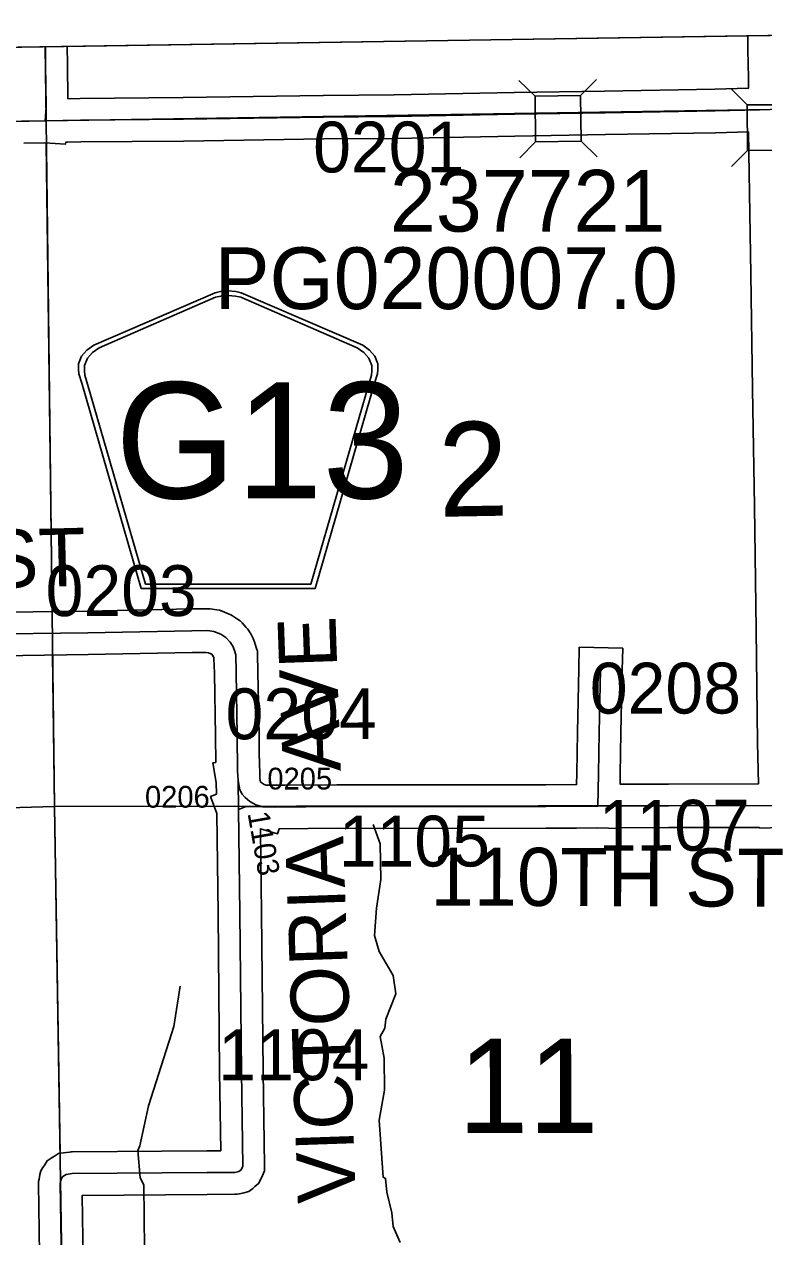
# Model space of a CAD drawing. Extents: x 23.6 to 68.7, y -63 to -29.
# Drawn here: x 54.39 to 55.409, y -35.046 to -33.376 of the extents above; entities that cross this region are included whole.
import ezdxf

# ---------------------------------------------------------------- set-up
doc = ezdxf.new("R2010")
doc.units = 0
for name, color, linetype in [('tdCoClipBndry', 7, 'Continuous'), ('tdCoCoBndry', 7, 'Continuous'), ('tdCoHydroRiver', 7, 'Continuous'), ('tdCoSecRdNmbr', 7, 'Continuous'), ('tdCoSecRdTxt', 7, 'Continuous'), ('tdCoSecRteBand', 7, 'Continuous'), ('tdCoSecRteCL', 7, 'Continuous'), ('tdCoSectLine', 7, 'Continuous'), ('tdCoSectLinePart', 7, 'Continuous'), ('tdCoSectNmbr', 7, 'Continuous'), ('tdCoShieldCoRte', 7, 'Continuous'), ('tdCoStrucSec', 7, 'Continuous'), ('tdCoStrucSecCoName', 7, 'Continuous'), ('tdCoStrucSecFHWANum', 7, 'Continuous'), ('tdCoSurfGravel', 7, 'Continuous'), ('tdCoTwpBndryShd', 7, 'Continuous')]:
    doc.layers.add(name, color=color, linetype=linetype)

msp = doc.modelspace()

# ---------------------------------------------------------------- linework, layer by layer
at = {"layer": 'tdCoClipBndry'}
msp.add_lwpolyline([(48.4512, -33.5006), (56.4135, -33.3762), (56.4393, -33.3792), (56.4635, -33.3887), (56.4958, -33.4172), (56.511, -33.4483), (56.515, -33.4739), (56.5367, -34.4332), (56.5907, -38.4342), (56.6629, -42.4448), (56.8804, -55.4557), (56.9085, -56.4312), (56.9025, -56.8392), (56.9121, -57.4607), (56.9036, -57.4944), (56.8842, -57.5232), (56.8561, -57.5435), (56.8227, -57.553), (51.8233, -57.6334)], dxfattribs=at)
at = {"layer": 'tdCoCoBndry'}
for p, q in [((54.4205, -33.5093), (55.4178, -33.4938)), ((55.4178, -33.4938), (54.4205, -33.5093)), ((53.4208, -33.5241), (54.4205, -33.5093)), ((54.4205, -33.5093), (53.4208, -33.5241))]:
    msp.add_line(p, q, dxfattribs=at)
for points in [[(52.4244, -33.5401), (53.4208, -33.5241), (54.4205, -33.5093), (55.4178, -33.4938), (56.4154, -33.4762), (56.515, -33.4748), (56.515, -33.4739), (56.511, -33.4483), (56.4958, -33.4172), (56.4635, -33.3887), (56.4393, -33.3792), (56.4135, -33.3762), (48.4512, -33.5006)], [(56.4151, -33.4762), (55.4175, -33.4938), (54.4202, -33.5093), (53.4205, -33.5241), (52.424, -33.5401)], [(52.4244, -33.5401), (53.4208, -33.5241), (54.4205, -33.5093), (55.4178, -33.4938), (56.4154, -33.4762), (56.4371, -34.4346), (56.4491, -35.4344), (56.4625, -36.4338), (56.4774, -37.4328), (56.4911, -38.4358), (56.5105, -39.4286), (56.5284, -40.4484), (56.5463, -41.4474)]]:
    msp.add_lwpolyline(points, dxfattribs=at)
at = {"layer": 'tdCoHydroRiver'}
for points in [[(54.8708, -34.4785), (54.8806, -34.5052), (54.8812, -34.5542), (54.8754, -34.5937), (54.8727, -34.6316), (54.8793, -34.6536), (54.8986, -34.6865), (54.9021, -34.7118), (54.8883, -34.7466), (54.8869, -34.7593), (54.8807, -34.7704), (54.8858, -34.8003), (54.8864, -34.8445), (54.879, -34.8857), (54.8847, -34.9645), (54.8879, -34.9661), (54.8897, -34.985), (54.8964, -35.0133), (54.8982, -35.0322), (54.9079, -35.0542)], [(54.6052, -34.7012), (54.5964, -34.7566), (54.5615, -34.8659), (54.5495, -34.9213), (54.5465, -34.9277), (54.5501, -34.9655), (54.5549, -34.9749), (54.556, -35.0633), (54.5331, -35.1189), (54.5114, -35.1539), (54.4786, -35.1795), (54.4221, -35.2071), (54.3813, -35.2312), (54.3595, -35.2568), (54.314, -35.2778), (54.289, -35.2939), (54.2829, -35.3098), (54.2785, -35.343), (54.2223, -35.3895)]]:
    msp.add_lwpolyline(points, dxfattribs=at)
at = {"layer": 'tdCoSecRteBand'}
for points in [[(54.4502, -33.4788), (54.4671, -33.4784), (54.4672, -33.4784), (54.4674, -33.4784), (54.6091, -33.4772), (54.8021, -33.4742), (54.8022, -33.4742), (54.8023, -33.4742), (54.8998, -33.4735), (55.0651, -33.4703), (55.0652, -33.4703), (55.0652, -33.4703), (55.1897, -33.4683), (55.3413, -33.4656), (55.3872, -33.4645), (55.3872, -33.4645), (55.3877, -33.4645), (55.3877, -33.4639), (55.3878, -33.4639), (55.3878, -33.4499), (55.3871, -33.4115), (55.3871, -33.4113), (55.3871, -33.4112), (55.3869, -33.3923)], [(54.4494, -33.4069), (54.4496, -33.4317), (54.4502, -33.4788)], [(54.327, -34.1865), (54.4772, -34.1845), (54.6206, -34.1817), (54.6208, -34.1817), (54.6209, -34.1817), (54.6422, -34.1815), (54.6443, -34.1815), (54.6463, -34.1817), (54.6553, -34.1829), (54.6591, -34.1834), (54.6627, -34.1848), (54.6723, -34.1887), (54.6748, -34.1897), (54.6771, -34.1912), (54.684, -34.1955), (54.6876, -34.1978), (54.6904, -34.2009), (54.6961, -34.2073), (54.6977, -34.2091), (54.699, -34.2111), (54.7026, -34.2169), (54.7043, -34.2194), (54.7054, -34.2223), (54.7077, -34.2282), (54.708, -34.2292), (54.7083, -34.2302), (54.7102, -34.2361), (54.7114, -34.24), (54.7115, -34.2441), (54.7122, -34.2684), (54.7122, -34.2686), (54.7122, -34.2688), (54.7136, -34.3554), (54.7136, -34.3554), (54.7136, -34.3555), (54.714, -34.3876), (54.7143, -34.3876), (54.7147, -34.4151), (54.7155, -34.4198), (54.7178, -34.4218), (54.7209, -34.4234), (54.7235, -34.4242), (54.7493, -34.4246), (54.7493, -34.4246), (54.8208, -34.4237), (54.821, -34.4237), (54.8213, -34.4237), (54.9039, -34.4239), (55.1086, -34.4237), (55.151, -34.4235), (55.1513, -34.4084), (55.1521, -34.3514), (55.1521, -34.3513), (55.1521, -34.3512), (55.1541, -34.2645), (55.1547, -34.2345), (55.2147, -34.2358), (55.214, -34.2658), (55.2121, -34.3524), (55.2113, -34.4093), (55.2113, -34.4094), (55.2113, -34.4094), (55.2111, -34.4232), (55.2776, -34.4228), (55.2777, -34.4228), (55.2777, -34.4228), (55.4016, -34.4226), (55.4002, -34.366), (55.4002, -34.3657), (55.4002, -34.3655), (55.3985, -34.2106), (55.3961, -34.0401), (55.3932, -33.8787), (55.3932, -33.8786), (55.3932, -33.8786), (55.391, -33.7205), (55.3881, -33.5533), (55.3881, -33.5531), (55.3881, -33.553), (55.388, -33.5245), (55.3426, -33.5256), (55.3425, -33.5256), (55.3424, -33.5256), (55.1908, -33.5283), (55.1907, -33.5283), (55.1907, -33.5283), (55.0662, -33.5303), (54.9008, -33.5335), (54.9006, -33.5335), (54.9005, -33.5335), (54.8029, -33.5342), (54.6099, -33.5372), (54.6098, -33.5372), (54.6097, -33.5372), (54.4681, -33.5384), (54.4497, -33.5388), (54.4473, -33.5388), (54.4472, -33.5412), (54.4185, -33.5394), (54.3897, -33.54)], [(54.4128, -35.1666), (54.4099, -34.9737), (54.4099, -34.9703), (54.4106, -34.9669), (54.4119, -34.9608), (54.4131, -34.9555), (54.416, -34.9509), (54.4184, -34.9472), (54.4219, -34.9418), (54.4273, -34.9383), (54.4319, -34.9353), (54.4376, -34.9316), (54.4443, -34.9308), (54.4525, -34.9297), (54.4543, -34.9295), (54.4562, -34.9295), (54.6419, -34.9281), (54.6419, -34.9281), (54.6419, -34.9281), (54.6609, -34.928), (54.6594, -34.8193), (54.6594, -34.8193), (54.6594, -34.8192), (54.6573, -34.6012), (54.6553, -34.4634), (54.6468, -34.44), (54.655, -34.437), (54.6547, -34.4209), (54.6498, -34.3938), (54.6541, -34.3931), (54.6536, -34.3563), (54.6522, -34.2699), (54.6516, -34.2499), (54.6513, -34.2488), (54.6505, -34.2466), (54.6497, -34.2455), (54.6484, -34.244), (54.6473, -34.2433), (54.6438, -34.2419), (54.6408, -34.2415), (54.6217, -34.2417), (54.4783, -34.2445), (54.4782, -34.2445), (54.4781, -34.2445), (54.3278, -34.2465)], [(55.4328, -34.4826), (55.4032, -34.4834), (55.4032, -34.4831), (55.4029, -34.4831), (55.4029, -34.4826), (55.2779, -34.4828), (55.2107, -34.4832), (55.2099, -34.4832), (55.2099, -34.4839), (55.1803, -34.4833), (55.1507, -34.4835), (55.1088, -34.4837), (55.1087, -34.4837), (55.1087, -34.4837), (54.9039, -34.4839), (54.9039, -34.4839), (54.9038, -34.4839), (54.8213, -34.4837), (54.7412, -34.4847), (54.7392, -34.4914), (54.7156, -34.4844), (54.7157, -34.4874), (54.7172, -34.6004), (54.7172, -34.6004), (54.7172, -34.6005), (54.7194, -34.8186), (54.7212, -34.9487), (54.7213, -34.9556), (54.7183, -34.9619), (54.716, -34.967), (54.7131, -34.9731), (54.7078, -34.9774), (54.7049, -34.9798), (54.6995, -34.9842), (54.6926, -34.9858), (54.6867, -34.9871), (54.6835, -34.9878), (54.6803, -34.9879), (54.6423, -34.9881), (54.4702, -34.9894), (54.4728, -35.1657)]]:
    msp.add_lwpolyline(points, dxfattribs=at)
at = {"layer": 'tdCoSecRteCL'}
msp.add_line((54.6853, -34.4579), (54.6847, -34.418), dxfattribs=at)
for points in [[(54.4191, -33.5094), (54.4203, -33.49), (54.4196, -33.4321), (54.4194, -33.4074)], [(54.4191, -33.5094), (54.4677, -33.5084), (54.6095, -33.5072), (54.8026, -33.5042), (54.9002, -33.5035), (55.0657, -33.5003), (55.1902, -33.4983), (55.3419, -33.4956), (55.4031, -33.4941), (55.4178, -33.4938)], [(53.9251, -33.5166), (53.9434, -33.5163), (54.0627, -33.5151), (54.1737, -33.5141), (54.3084, -33.5116), (54.4191, -33.5094)], [(54.6847, -34.418), (54.6842, -34.4049), (54.6836, -34.3559), (54.6822, -34.2693), (54.6815, -34.245), (54.6797, -34.239), (54.6774, -34.233), (54.6737, -34.2273), (54.668, -34.2209), (54.661, -34.2165), (54.6515, -34.2126), (54.6425, -34.2115), (54.6212, -34.2117), (54.4777, -34.2145), (54.3274, -34.2165)], [(55.1805, -34.4533), (55.1813, -34.4089), (55.1821, -34.3519), (55.184, -34.2651)], [(54.7189, -34.4541), (54.7092, -34.4513), (54.7009, -34.4467), (54.6945, -34.4414), (54.6903, -34.4368), (54.687, -34.4308), (54.6847, -34.418)], [(54.6853, -34.4579), (54.6947, -34.4544), (54.7021, -34.4539), (54.7189, -34.4541)], [(54.7189, -34.4541), (54.7354, -34.4548), (54.8212, -34.4537), (54.9039, -34.4539), (55.1086, -34.4537), (55.1805, -34.4533)], [(55.1805, -34.4533), (55.2778, -34.4528), (55.4324, -34.4526)], [(54.4689, -36.4568), (54.4662, -36.3619), (54.4633, -36.1943), (54.4614, -36.1045), (54.4577, -35.9034), (54.4535, -35.7424), (54.45, -35.5739), (54.4491, -35.5244), (54.446, -35.367), (54.4428, -35.1661), (54.4399, -34.9733), (54.4412, -34.9672), (54.4436, -34.9634), (54.4481, -34.9605), (54.4564, -34.9595), (54.6421, -34.9581), (54.6801, -34.9579), (54.6859, -34.9565), (54.6888, -34.9541), (54.6912, -34.9491), (54.6894, -34.8189), (54.6872, -34.6008), (54.6853, -34.4579)]]:
    msp.add_lwpolyline(points, dxfattribs=at)
at = {"layer": 'tdCoSectLine'}
for points in [[(54.4189, -33.4074), (54.4202, -33.5093)], [(54.4202, -33.5093), (55.4175, -33.4938)], [(53.4205, -33.5241), (54.4202, -33.5093)], [(54.4202, -33.5093), (54.4319, -34.4536)], [(53.431, -34.4826), (54.4319, -34.4536)], [(54.4319, -34.4536), (55.4321, -34.4526)], [(54.4319, -34.4536), (54.4482, -35.4563)]]:
    msp.add_lwpolyline(points, dxfattribs=at)
at = {"layer": 'tdCoSectLinePart'}
for points in [[(54.4206, -33.54), (54.4286, -34.1856)], [(54.4293, -34.2449), (54.4319, -34.4536)], [(53.431, -34.4826), (54.4319, -34.4536)], [(54.4319, -34.4536), (54.6548, -34.4534)], [(54.4319, -34.4536), (54.4397, -34.9321)]]:
    msp.add_lwpolyline(points, dxfattribs=at)
at = {"layer": 'tdCoShieldCoRte'}
for points in [[(54.5514, -34.1537), (54.4694, -33.8708), (54.4656, -33.8576), (54.4648, -33.8517), (54.4648, -33.8439), (54.4691, -33.8336), (54.4764, -33.8251), (54.4859, -33.8184), (54.6532, -33.7461), (54.6607, -33.7444), (54.6711, -33.7435), (54.6816, -33.7444), (54.6891, -33.7461), (54.8564, -33.8184), (54.8659, -33.8251), (54.8732, -33.8336), (54.8775, -33.8439), (54.8775, -33.8517), (54.8767, -33.8576), (54.8728, -33.8708), (54.7909, -34.1537)], [(54.5572, -34.1473), (54.4775, -33.8721), (54.4738, -33.8594), (54.4731, -33.8538), (54.4731, -33.8463), (54.4772, -33.8364), (54.4841, -33.8282), (54.4933, -33.8218), (54.6539, -33.7524), (54.6611, -33.7508), (54.6711, -33.7499), (54.6812, -33.7508), (54.6884, -33.7524), (54.849, -33.8218), (54.8581, -33.8282), (54.8651, -33.8364), (54.8692, -33.8463), (54.8692, -33.8538), (54.8685, -33.8594), (54.8648, -33.8721), (54.785, -34.1473)]]:
    msp.add_lwpolyline(points, close=True, dxfattribs=at)
at = {"layer": 'tdCoStrucSec'}
for p, q in [((55.0938, -33.4754), (55.0714, -33.4536)), ((55.1564, -33.4746), (55.1783, -33.4522)), ((55.3862, -33.4874), (55.3639, -33.4653)), ((55.1572, -33.5372), (55.1796, -33.5591)), ((55.0946, -33.538), (55.0728, -33.5604)), ((55.3865, -33.55), (55.3644, -33.5722))]:
    msp.add_line(p, q, dxfattribs=at)
for points in [[(55.0938, -33.4754), (55.1564, -33.4746), (55.1572, -33.5372), (55.0946, -33.538)], [(55.3865, -33.55), (55.3862, -33.4874), (55.4488, -33.4871), (55.4491, -33.5497)]]:
    msp.add_lwpolyline(points, close=True, dxfattribs=at)
at = {"layer": 'tdCoSurfGravel'}
for points in [[(54.4191, -33.5094), (54.4203, -33.49), (54.4196, -33.4321), (54.4194, -33.4074)], [(53.9251, -33.5166), (53.9434, -33.5163), (54.0627, -33.5151), (54.1737, -33.5141), (54.3084, -33.5116), (54.4191, -33.5094), (54.4677, -33.5084), (54.6095, -33.5072), (54.8026, -33.5042), (54.9002, -33.5035), (55.0657, -33.5003), (55.1902, -33.4983), (55.3419, -33.4956), (55.4031, -33.4941), (55.4178, -33.4938)], [(53.6635, -33.989), (53.6659, -34.151), (53.6664, -34.1714), (53.6666, -34.1849), (53.6675, -34.1932), (53.67, -34.2003), (53.6744, -34.2085), (53.6792, -34.2147), (53.6845, -34.2207), (53.689, -34.2239), (53.6966, -34.2278), (53.7053, -34.2298), (53.7159, -34.2307), (53.8309, -34.2275), (53.9182, -34.225), (54.1028, -34.2202), (54.3274, -34.2165), (54.4777, -34.2145), (54.6212, -34.2117), (54.6425, -34.2115), (54.6515, -34.2126), (54.661, -34.2165)], [(54.6847, -34.418), (54.6847, -34.418), (54.6842, -34.4049), (54.6836, -34.3559), (54.6822, -34.2693), (54.6815, -34.245), (54.6797, -34.239), (54.6774, -34.233), (54.6737, -34.2273), (54.668, -34.2209), (54.661, -34.2165)], [(55.1805, -34.4533), (55.1813, -34.4089), (55.1821, -34.3519), (55.184, -34.2651)], [(54.6853, -34.4579), (54.6853, -34.4579), (54.6847, -34.418)], [(54.7189, -34.4541), (54.7092, -34.4513), (54.7009, -34.4467), (54.6945, -34.4414), (54.6903, -34.4368), (54.687, -34.4308), (54.6847, -34.418)], [(54.6853, -34.4579), (54.6947, -34.4544), (54.7021, -34.4539), (54.7189, -34.4541)], [(54.7189, -34.4541), (54.7354, -34.4548), (54.8212, -34.4537), (54.9039, -34.4539), (55.1086, -34.4537), (55.1805, -34.4533), (55.2778, -34.4528), (55.4324, -34.4526), (55.627, -34.4491), (55.8023, -34.4456), (55.9031, -34.4432)], [(54.4428, -35.1661), (54.4399, -34.9733), (54.4412, -34.9672), (54.4436, -34.9634), (54.4481, -34.9605), (54.4564, -34.9595), (54.6421, -34.9581), (54.6801, -34.9579), (54.6859, -34.9565), (54.6888, -34.9541), (54.6912, -34.9491), (54.6894, -34.8189), (54.6872, -34.6008), (54.6853, -34.4579)]]:
    msp.add_lwpolyline(points, dxfattribs=at)
at = {"layer": 'tdCoTwpBndryShd'}
msp.add_lwpolyline([(52.424, -33.5401), (53.4205, -33.5241), (54.4202, -33.5093), (55.4175, -33.4938), (56.4151, -33.4762)], dxfattribs=at)

# ---------------------------------------------------------------- texts
at = {"layer": 'tdCoSecRdNmbr'}
for s, height, rotation, p in [('0201', 0.07, 0.0421, (54.7882, -33.5804)), ('0203', 0.07, 0.0417, (54.4197, -34.1915)), ('0208', 0.07, 0.0423, (55.1693, -34.3258)), ('0204', 0.07, 0.0417, (54.6676, -34.3611)), ('0205', 0.03, 0.0418, (54.7251, -34.4304)), ('0206', 0.03, 0.0418, (54.5565, -34.4554)), ('1107', 0.07, 0.0423, (55.1815, -34.5147)), ('1103', 0.03, 280.0405, (54.6977, -34.4631)), ('1105', 0.07, 0.042, (54.8234, -34.5365)), ('1104', 0.07, 0.0419, (54.6575, -34.8309))]:
    msp.add_text(s, height=height, rotation=rotation, dxfattribs=at).set_placement(p)
at = {"layer": 'tdCoSecRdTxt'}
for s, rotation, p in [('107TH ST', 1.4812, (53.9887, -34.1622)), ('VICTORIA   AVE', 92, (54.8471, -34.9988)), ('110TH ST', 359.805, (54.9498, -34.5902))]:
    msp.add_text(s, height=0.08, rotation=rotation, dxfattribs=at).set_placement(p)
at = {"layer": 'tdCoSectNmbr'}
for s, rotation, p in [('2', 1.0421, (54.9615, -34.0548)), ('11', 0.0421, (54.9879, -34.9035))]:
    msp.add_text(s, height=0.13, rotation=rotation, dxfattribs=at).set_placement(p)
at = {"layer": 'tdCoShieldCoRte'}
msp.add_text('G13', height=0.16, dxfattribs=at).set_placement((54.5156, -34.0294))
at = {"layer": 'tdCoStrucSecCoName'}
msp.add_text('PG020007.0', height=0.085, dxfattribs=at).set_placement((54.6523, -33.7686))
at = {"layer": 'tdCoStrucSecFHWANum'}
msp.add_text('237721', height=0.085, dxfattribs=at).set_placement((54.894, -33.6619))

doc.saveas('drawing.dxf')
